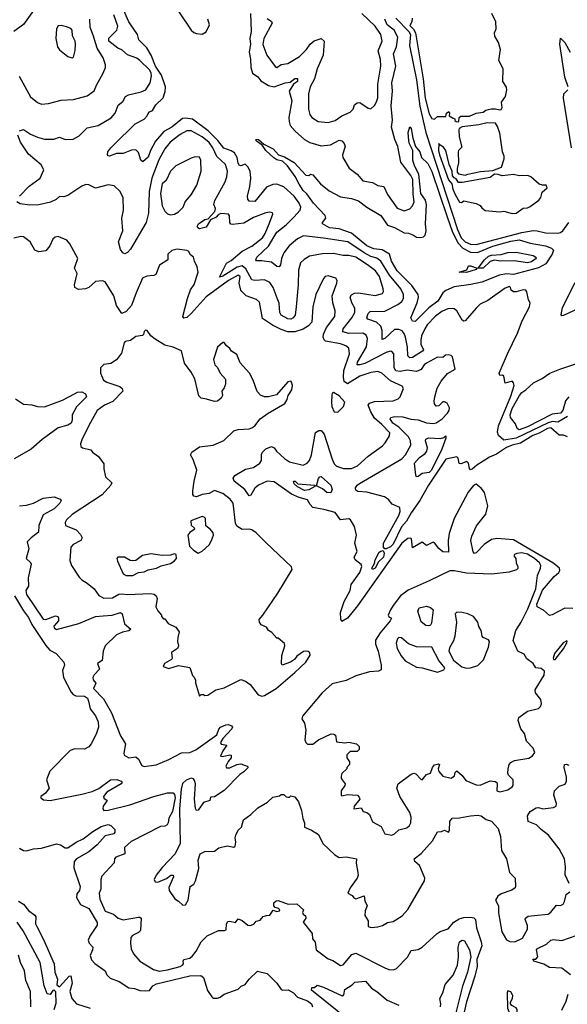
# Model space of a CAD drawing. Extents: x 1468344 to 1613994, y 525695 to 643861.
# Tile 307 of 427: x 1522046 to 1526004, y 620272 to 627391. Entities that reach past the tile are written whole.
import ezdxf

# ---------------------------------------------------------------- set-up
doc = ezdxf.new("R2010")
doc.units = 0

msp = doc.modelspace()

# ---------------------------------------------------------------- linework, layer by layer
at = {"layer": '0CON10XD'}
for points in [[(1526005, 624521.6), (1525935, 624481.9), (1525896.3, 624486.3), (1525865, 624476.6), (1525635, 624364.7), (1525545, 624350.3), (1525505.7, 624385), (1525499.3, 624409.3), (1525505.5, 624455), (1525595, 624668.9), (1525620, 624745), (1525615.9, 624765.9), (1525605, 624777.5), (1525554, 624764), (1525543.8, 624813.8), (1525535, 624820), (1525515, 624818.8), (1525511.1, 624835), (1525570.9, 624975), (1525644.5, 625125.5), (1525677.1, 625212.9), (1525730.8, 625315), (1525734.5, 625344.5), (1525724.3, 625365), (1525712.3, 625422.3), (1525703.3, 625435), (1525685, 625438.5), (1525635, 625422.5), (1525615, 625422.9), (1525598, 625435), (1525593.3, 625455), (1525585, 625461.2), (1525555, 625450), (1525429.2, 625360.8), (1525375, 625333.2), (1525344, 625306), (1525265, 625213.6), (1525255, 625210.9), (1525245, 625219.5), (1525205.5, 625285.5), (1525185, 625300.9), (1525145, 625302.1), (1525097.9, 625282.1), (1525051.6, 625248.4), (1524991, 625185), (1524973.2, 625156.8), (1524949.8, 625105), (1524944.1, 625075), (1524945.2, 625045), (1524963.5, 625005), (1524957.1, 624995), (1524885, 624948.4), (1524865, 624946.2), (1524851.6, 624961.6), (1524847.8, 625022.2), (1524834.8, 625095), (1524825, 625122.5), (1524810.7, 625140.7), (1524785, 625152.2), (1524755, 625150), (1524685, 625086.2), (1524665, 625078), (1524666.8, 625145), (1524656.8, 625175), (1524625, 625203), (1524562, 625225), (1524554.6, 625234.6), (1524565, 625266), (1524578.2, 625281.8), (1524685, 625283.7), (1524779, 625331), (1524807.1, 625352.9), (1524820, 625375), (1524820.8, 625405), (1524800.5, 625445), (1524719.3, 625545), (1524655.6, 625645.6), (1524626.9, 625666.9), (1524585, 625679.3), (1524535, 625705.5), (1524416.5, 625785), (1524241.9, 625811.9), (1524098, 625828), (1524055, 625807.3), (1523993.3, 625756.7), (1523954.7, 625705), (1523938.9, 625665), (1523932.1, 625617.9), (1523922.5, 625605), (1523905, 625607.1), (1523865, 625636.9), (1523795, 625647.8), (1523757.3, 625647.3), (1523753.5, 625655), (1523761.1, 625675), (1523845.5, 625754.5), (1523904.2, 625855), (1523971.9, 625908.1), (1524027.4, 625962.6), (1524073.3, 626015), (1524078.9, 626035), (1524066.5, 626065), (1524028.6, 626115), (1523955, 626182), (1523905, 626201.5), (1523875, 626199.6), (1523829.4, 626180.6), (1523745, 626077.1), (1523705, 626080), (1523695, 626093.3), (1523691.8, 626115), (1523709.2, 626185), (1523716.4, 626245), (1523710.9, 626295), (1523695, 626328), (1523675, 626346.2), (1523645, 626334.3), (1523635, 626335.8), (1523625, 626353.8), (1523617.1, 626395), (1523597.9, 626427.9), (1523575, 626443.5), (1523521.6, 626461.6), (1523478.6, 626518.6), (1523407.6, 626587.6), (1523295, 626672.7), (1523245, 626679.7), (1523223.8, 626676.2), (1523145.1, 626614.9), (1523087.8, 626582.2), (1523027.2, 626512.8), (1522991.8, 626445), (1522975, 626397.5), (1522937.1, 626362.9), (1522920.8, 626375), (1522905, 626430), (1522885, 626451.2), (1522855, 626448.8), (1522795, 626424.5), (1522745, 626423.6), (1522695, 626403.3), (1522686.1, 626406.1), (1522681.1, 626415), (1522684.2, 626435.8), (1522704.7, 626465.3), (1522727.5, 626485), (1522881.8, 626638.2), (1522945, 626671.6), (1522966.4, 626695), (1522978.8, 626721.2), (1523005, 626733.8), (1523029.2, 626775), (1523083.8, 626825), (1523097.6, 626872.4), (1523100, 626905), (1523071.1, 626991.1), (1523028.1, 627055), (1522997.3, 627135), (1522965, 627186.9), (1522907.8, 627245), (1522896.7, 627285), (1522835, 627376.2), (1522789.9, 627479.9)], [(1522145, 627456.4), (1522075, 627355.8), (1522003.1, 627305)], [(1522043.6, 626983.6), (1522125, 626833.3), (1522175, 626791.2), (1522205, 626780.8), (1522255, 626784.3), (1522345, 626810), (1522435, 626814.4), (1522535, 626840.8), (1522585, 626876.2), (1522601.7, 626918.3), (1522650, 627005), (1522665.8, 627045), (1522667.5, 627065), (1522649.4, 627115), (1522605.3, 627185.3), (1522578.5, 627278.5), (1522555.4, 627335), (1522552.2, 627395)], [(1522045, 626587.5), (1522075, 626597.5), (1522124.5, 626564.5), (1522175, 626541.5), (1522225, 626527.8), (1522292.5, 626527.5), (1522335, 626540.8), (1522375.6, 626525.6), (1522432.2, 626527.8), (1522475, 626552.2), (1522535, 626608.9), (1522613.7, 626626.3), (1522707.5, 626682.5), (1522735.8, 626714.2), (1522756.8, 626773.2), (1522791.2, 626798.8), (1522812, 626835), (1522832.8, 626847.2), (1522925, 626868.2), (1522958.2, 626885), (1522988.2, 626935), (1522998.7, 626985), (1522996.8, 627005), (1522986.4, 627025), (1522915, 627096.5), (1522892.1, 627112.1), (1522825, 627138), (1522785, 627174.1), (1522755, 627185.9), (1522690.9, 627235), (1522691.4, 627258.6), (1522747.7, 627315), (1522756.4, 627343.6), (1522725.9, 627425)], [(1523197.1, 627447.1), (1523286, 627315), (1523305, 627297.2), (1523325, 627290), (1523365, 627287.4), (1523395, 627302.9), (1523418.5, 627355), (1523405.7, 627395)], [(1523714.3, 627435), (1523718.7, 627305), (1523710.1, 627255), (1523714.3, 627215), (1523703.9, 627156.1), (1523714.3, 627105), (1523716.6, 627045), (1523729.6, 627005), (1523767.6, 626977.6), (1523788.9, 626948.9), (1523845, 626915.4), (1523885, 626905.4), (1523965, 626933.5), (1524001.3, 626938.7), (1524035, 626965.5), (1524055, 626966.7), (1524052.9, 626945), (1524025.7, 626924.3), (1523993.5, 626875), (1524013.3, 626805), (1523992.3, 626685), (1523992.7, 626655), (1524001.3, 626625), (1524036.4, 626585), (1524105.2, 626525.2), (1524142.4, 626502.4), (1524225, 626478.6), (1524292, 626485), (1524355, 626520.5), (1524374.5, 626514.5), (1524391.9, 626495), (1524399.5, 626475), (1524380, 626415), (1524381.1, 626395), (1524427, 626317), (1524485, 626274.5), (1524525, 626227.1), (1524595, 626213.8), (1524635, 626192.7), (1524677.8, 626185), (1524705, 626128.1), (1524775, 626028.5), (1524825, 626008.5), (1524865, 626023.1), (1524885.5, 626045), (1524896.4, 626073.6), (1524888.8, 626128.8), (1524887.6, 626235), (1524873.4, 626265), (1524799.7, 626359.7), (1524779.4, 626475), (1524757.1, 626525), (1524732.6, 626615), (1524740.5, 626665), (1524731.8, 626768.2), (1524739.4, 626875), (1524735.2, 626935), (1524765.2, 627054.8), (1524748.8, 627145), (1524770, 627195), (1524780, 627265), (1524752, 627315), (1524701.1, 627355), (1524685.7, 627394.3)], [(1523835, 627398.6), (1523865, 627377.5), (1523870, 627365), (1523809.6, 627255), (1523802.2, 627212.2), (1523831.5, 627135), (1523891.5, 627051.5), (1523905, 627044.6), (1523935, 627067.3), (1523985, 627073.7), (1524068.2, 627125), (1524119.3, 627175), (1524145.3, 627214.7), (1524175, 627238.5), (1524224.4, 627254.4), (1524245.4, 627235.4), (1524240, 627135), (1524195.9, 627035), (1524177.8, 626962.2), (1524145.3, 626905), (1524134.4, 626855), (1524134.5, 626744.5), (1524143.6, 626706.4), (1524157.5, 626685), (1524204, 626654), (1524275, 626648.1), (1524325, 626661.4), (1524374, 626696), (1524435, 626721.5), (1524455, 626744.2), (1524466.7, 626775), (1524485, 626790.6), (1524505, 626792.2), (1524565, 626752.5), (1524585, 626746.2), (1524610.3, 626769.7), (1524625, 626796.2), (1524634.6, 626825), (1524635.3, 626925), (1524656.9, 627055), (1524654.2, 627104.2), (1524635.8, 627165), (1524664.7, 627235), (1524655.8, 627285), (1524614.8, 627345), (1524519.8, 627435)], [(1524765, 627401.2), (1524858, 627305), (1524870.5, 627285), (1524864.4, 627204.4), (1524913.5, 626955), (1524939, 626765), (1524980.4, 626575), (1525210.3, 625875), (1525237.8, 625815), (1525265, 625784.8), (1525305, 625768.1), (1525345, 625766.5), (1525675, 625853.5), (1525756, 625866), (1525785.2, 625865.3), (1525845, 625850.3), (1525935, 625848.4), (1525955, 625853), (1525971.7, 625865), (1526014.8, 625925.2)], [(1524883, 627403), (1524880, 627375), (1524865, 627350), (1524892.4, 627322.4), (1524906.4, 627295), (1524962.8, 626962.8), (1524976.7, 626823.3), (1525005, 626710), (1525025, 626676.7), (1525045, 626672.5), (1525065, 626690), (1525125, 626690), (1525130, 626715), (1525146.4, 626726.4), (1525152.5, 626715), (1525150, 626695), (1525179.3, 626679.3), (1525190, 626675), (1525191.7, 626661.7), (1525200, 626655), (1525215, 626652.5), (1525220, 626655), (1525222.5, 626685), (1525235, 626693.3), (1525296.4, 626693.6), (1525345, 626716), (1525395, 626722.5), (1525415, 626737.5), (1525453.9, 626746.1), (1525485, 626746.7), (1525515, 626738.8), (1525525, 626742.5), (1525533.8, 626755), (1525527.5, 626795), (1525557.5, 626835), (1525567.5, 626885), (1525563.3, 626903.3), (1525537.5, 626945), (1525540, 627035), (1525510, 627095), (1525520, 627175), (1525506.7, 627225), (1525480.7, 627270.7), (1525477.5, 627295), (1525490, 627325), (1525486.7, 627375), (1525457.5, 627435)], [(1522425, 627115.8), (1522435, 627121.2), (1522447.9, 627167.9), (1522448.9, 627215), (1522446.5, 627235), (1522428.5, 627275), (1522424.5, 627315), (1522415, 627326.7), (1522385, 627339.5), (1522345, 627348.9), (1522325, 627345.8), (1522311.4, 627325), (1522308.6, 627255), (1522320, 627195), (1522333.4, 627173.4), (1522394.5, 627124.5), (1522425, 627115.8)], [(1526010.7, 626905), (1525986.5, 626975), (1525949.6, 627215), (1525955, 627258.6), (1525985, 627226), (1526025.3, 627155.3)], [(1526033.9, 626465), (1525975.3, 626824.7), (1525979.4, 626855), (1526008.3, 626885)], [(1524905, 625208.9), (1524885, 625211.5), (1524872.2, 625235), (1524918.6, 625345), (1524929.2, 625385), (1524925.7, 625405), (1524878.9, 625468.9), (1524774.8, 625575), (1524732.9, 625645), (1524718.6, 625695), (1524666.5, 625726.5), (1524605, 625734.5), (1524554.6, 625755), (1524445, 625847.5), (1524355, 625878.1), (1524285, 625887.1), (1524235, 625914.4), (1524234.2, 625925), (1524259.4, 625955), (1524253.3, 625975), (1524168.5, 626065), (1524121.2, 626131.2), (1524095, 626155.7), (1524065, 626200.8), (1524038.1, 626258.1), (1523981.4, 626335), (1523945, 626367.8), (1523905, 626377.5), (1523882, 626392), (1523825.6, 626445), (1523801.7, 626481.7), (1523754.2, 626514.2), (1523755, 626526.9), (1523772, 626525), (1523810, 626490), (1523877, 626457), (1523915.8, 626415), (1523959.5, 626399.5), (1524028.9, 626358.9), (1524115, 626266), (1524135, 626263.3), (1524147, 626273), (1524165, 626268.8), (1524220.8, 626205), (1524283.4, 626153.4), (1524365, 626109.5), (1524445, 626097.1), (1524495, 626080.5), (1524554.7, 626034.7), (1524655, 625975.6), (1524705, 625904.5), (1524755, 625888.9), (1524825, 625849.5), (1524855, 625846.4), (1524892, 625832), (1524915, 625818.9), (1524943.6, 625816.4), (1524965, 625822.2), (1524975.9, 625834.1), (1524984.6, 625865), (1524980, 625915), (1524987, 626055), (1524979.4, 626085), (1524944.5, 626135), (1524931.1, 626275), (1524898.4, 626335), (1524886.4, 626375), (1524887.5, 626445), (1524862.6, 626492.6), (1524858.6, 626515), (1524854.1, 626575.9), (1524865, 626617.5), (1524875.4, 626605), (1524887.1, 626535), (1524906.7, 626475), (1524938.2, 626435), (1524949.2, 626395), (1524995, 626350.6), (1525025, 626292.5), (1525136, 625965), (1525174, 625854), (1525214.8, 625774.8), (1525248.9, 625738.9), (1525305, 625710.3), (1525355, 625706.7), (1525465, 625753.2), (1525595, 625790.9), (1525655, 625800), (1525735, 625774.8), (1525845, 625755.2), (1525889.2, 625739.2), (1525902.9, 625725), (1525895.2, 625695), (1525849.4, 625625), (1525795, 625596), (1525615, 625549.7), (1525565, 625554.7), (1525513.8, 625545), (1525386.5, 625493.5), (1525305.3, 625475.3), (1525185, 625460), (1525125, 625433.6), (1525103.8, 625415), (1525068.6, 625355), (1525003.1, 625306.9), (1524905, 625208.9)], [(1525265, 626266.2), (1525285, 626273.3), (1525376.4, 626293.6), (1525465, 626300), (1525528.8, 626325), (1525546.2, 626385), (1525546.2, 626405), (1525536.2, 626436.2), (1525515, 626570), (1525499.5, 626619.5), (1525485, 626642.5), (1525423.9, 626646.1), (1525365, 626631.2), (1525245, 626616.7), (1525223.3, 626605), (1525218.8, 626595), (1525222, 626545), (1525241.2, 626468.8), (1525216.7, 626445), (1525214, 626435), (1525218, 626355), (1525207.5, 626315), (1525208.3, 626288.3), (1525217.5, 626277.5), (1525265, 626266.2)], [(1526005, 624374.2), (1525975, 624388), (1525945, 624386.2), (1525885, 624439.3), (1525861.3, 624435), (1525799.2, 624400.8), (1525755, 624385.1), (1525665, 624328.1), (1525605, 624314.8), (1525565, 624297.7), (1525491, 624249), (1525441.6, 624228.4), (1525348.7, 624171.3), (1525315, 624140.6), (1525305, 624136.7), (1525296.7, 624145), (1525288.8, 624185), (1525277.7, 624197.7), (1525235, 624180), (1525221.7, 624181.7), (1525215, 624220), (1525205, 624230), (1525125, 624214), (1525001, 624025), (1524938.9, 623915), (1524875, 623826.5), (1524842.6, 623765), (1524806.2, 623723.8), (1524745, 623599.2), (1524725, 623579.2), (1524695, 623565.5), (1524685, 623565.7), (1524676.1, 623576.1), (1524674.3, 623605), (1524785, 623805.4), (1524795.6, 623835), (1524794, 623864), (1524737.5, 623887.5), (1524711.9, 623921.9), (1524681.9, 623941.9), (1524553.8, 623973.8), (1524489, 623979), (1524475, 623990.5), (1524473.2, 624006.8), (1524484.3, 624025.7), (1524501.5, 624038.5), (1524807.9, 624215), (1524835, 624244.5), (1524871.9, 624315), (1524870.9, 624345), (1524855.6, 624375), (1524785, 624443.7), (1524742.2, 624475), (1524722.7, 624505), (1524728, 624515), (1524758.2, 624521.8), (1524815, 624520.7), (1524872.7, 624502.7), (1524927, 624497), (1524985, 624476.9), (1525035, 624471.6), (1525055, 624476.2), (1525098.9, 624505), (1525137.9, 624545), (1525149.3, 624565), (1525152, 624585), (1525135, 624618.2), (1525115, 624629.1), (1525105, 624627.5), (1525075, 624599.2), (1525056.2, 624596.2), (1525044.2, 624614.2), (1525041.9, 624631.9), (1525045.5, 624665), (1525064.3, 624725.7), (1525092.5, 624777.5), (1525137.1, 624832.9), (1525192.5, 624865), (1525173.9, 624953.9), (1525164, 624964), (1525141.7, 624968.3), (1525123.8, 624966.2), (1525105, 624947.5), (1525065, 624950), (1524985, 624908.8), (1524968.2, 624895), (1524948.3, 624861.7), (1524915, 624847.2), (1524846.9, 624856.9), (1524795, 624846.8), (1524765, 624852.2), (1524753.4, 624875), (1524749.2, 624975), (1524735, 624993.1), (1524725, 624994.5), (1524695, 624985.3), (1524541.5, 624905), (1524505, 624894.8), (1524485.6, 624895.6), (1524487.2, 624915), (1524551.4, 625025), (1524559.3, 625085), (1524550, 625110), (1524525, 625124), (1524425, 625121.9), (1524382.2, 625135), (1524382.8, 625155), (1524447.1, 625235), (1524467.7, 625275), (1524467.6, 625305), (1524445.8, 625344.2), (1524434.6, 625385), (1524445, 625402.5), (1524465, 625413.3), (1524495, 625416.9), (1524615, 625396.9), (1524668.4, 625411.6), (1524675.5, 625425), (1524673.6, 625445), (1524645.5, 625534.5), (1524617.1, 625575), (1524559.6, 625619.6), (1524475, 625673.4), (1524425, 625686.3), (1524385, 625686.4), (1524315, 625701.6), (1524235, 625698.4), (1524139.7, 625680.3), (1524101.8, 625658.2), (1524076.5, 625633.5), (1524060.7, 625579.3), (1524059, 625475), (1524045.2, 625314.8), (1524035.9, 625255), (1524023.5, 625235), (1524005, 625226.5), (1523985, 625228.1), (1523935, 625255.5), (1523926.5, 625275), (1523921, 625341), (1523908.1, 625378.1), (1523879.1, 625455), (1523855, 625490), (1523815, 625510.7), (1523745, 625505.8), (1523725, 625510.3), (1523680.6, 625590.6), (1523655, 625610.9), (1523617.5, 625602.5), (1523515, 625537.6), (1523490, 625530), (1523539.7, 625630.3), (1523575, 625649.2), (1523653.4, 625716.6), (1523725, 625754.1), (1523800, 625815), (1523819.2, 625845), (1523848.2, 625915), (1523876, 625985), (1523873.3, 625995), (1523855, 626000), (1523825, 625994.4), (1523735, 625960.7), (1523665, 625920.5), (1523585, 625909.5), (1523573.1, 625913.1), (1523564.7, 625924.7), (1523562.4, 625972.4), (1523555, 625986), (1523499.5, 625990.5), (1523480.3, 625979.7), (1523465, 625963.3), (1523426, 625944), (1523395, 625891.6), (1523345, 625878.9), (1523332.5, 625885), (1523329.2, 625895), (1523338, 625915), (1523385, 625945.7), (1523408.3, 625951.7), (1523456.7, 626005), (1523461.2, 626025), (1523450, 626055), (1523455.4, 626084.6), (1523530.5, 626219.5), (1523544.3, 626255.7), (1523548.4, 626295), (1523532.5, 626345), (1523471.8, 626401.8), (1523441.9, 626465), (1523415, 626502.8), (1523365, 626544.3), (1523285, 626587.5), (1523255, 626588), (1523205, 626560.8), (1523133.8, 626505), (1523095, 626458.1), (1523052.7, 626377.3), (1523001.3, 626245), (1522981.1, 626148.9), (1522977.4, 625992.6), (1522959.6, 625925), (1522847.4, 625732.6), (1522825, 625707.1), (1522805, 625698.1), (1522791.4, 625705), (1522775, 625730), (1522760.8, 625785), (1522790.5, 625865), (1522784.7, 625955), (1522796.2, 626015), (1522794.1, 626105), (1522770.5, 626150.5), (1522728.9, 626188.9), (1522685, 626196.9), (1522595, 626173.9), (1522545, 626197.5), (1522525, 626199.5), (1522495, 626186.9), (1522395, 626120), (1522365, 626110.8), (1522335, 626112.9), (1522309, 626091), (1522268.7, 626071.3), (1522185, 626052.3), (1522120, 626050), (1522049.5, 626059.5), (1522026.7, 626075)], [(1522044, 626116), (1522115, 626186.5), (1522194.3, 626245), (1522220, 626305), (1522201.9, 626341.9), (1522109.6, 626419.6), (1522052.9, 626505), (1522033.8, 626555)], [(1525605, 625990), (1525635, 625992.5), (1525685, 626027.5), (1525715, 626030), (1525735, 626040), (1525796.7, 626085), (1525812.5, 626105), (1525822.5, 626145), (1525857.5, 626175), (1525850, 626195), (1525825, 626193.8), (1525801.1, 626201.1), (1525740, 626255), (1525717.5, 626265), (1525655, 626262.9), (1525615, 626271.8), (1525531.8, 626261.8), (1525505, 626272.5), (1525476.7, 626273.3), (1525445, 626251.1), (1525245, 626214.4), (1525217.5, 626215), (1525200.8, 626240.8), (1525185, 626248.8), (1525175, 626262.5), (1525171.9, 626295), (1525149.2, 626345), (1525126.4, 626446.4), (1525109.6, 626469.6), (1525078.3, 626488.3), (1525075, 626496.7), (1525072.5, 626445), (1525079.2, 626415), (1525145, 626233.8), (1525170, 626205), (1525175.9, 626165), (1525193.1, 626126.9), (1525225, 626072), (1525240, 626070), (1525255, 626082.5), (1525345, 626062.5), (1525375, 626047.5), (1525385, 626030), (1525410.7, 626010.7), (1525515, 626002.5), (1525545, 626006.7), (1525605, 625990)], [(1523135, 625981.2), (1523165, 625984.5), (1523195, 626002.5), (1523227.1, 626035), (1523242.7, 626075), (1523286.2, 626125), (1523325.9, 626195), (1523356.9, 626296.9), (1523354.4, 626374.4), (1523345, 626396), (1523315, 626400), (1523285, 626390.8), (1523175, 626334.5), (1523135, 626296.2), (1523105, 626227.5), (1523075, 626204.2), (1523064.8, 626135), (1523075.9, 626045), (1523095, 626007.8), (1523115, 625988.2), (1523135, 625981.2)], [(1524365, 623776), (1524325, 623828.2), (1524245, 623850), (1524165, 623862.9), (1524144.6, 623884.6), (1524125, 623919.5), (1524065, 623936.4), (1524011, 623961), (1523885, 624049.8), (1523835, 624054.1), (1523772.5, 624025), (1523744.6, 624005), (1523716.2, 623953.8), (1523705, 623949.4), (1523673.3, 623993.3), (1523595.7, 624055), (1523590, 624075), (1523600, 624095), (1523678.9, 624141.1), (1523735, 624153.3), (1523780.9, 624185), (1523792.9, 624205), (1523793.2, 624246.8), (1523800, 624265), (1523825, 624288.1), (1523865, 624305.8), (1523885, 624295.8), (1523902.1, 624272.1), (1523959.5, 624219.5), (1523995.2, 624195.2), (1524095, 624171.3), (1524124.7, 624185.3), (1524139.6, 624205), (1524155.2, 624245), (1524183.7, 624406.3), (1524208.3, 624421.7), (1524225, 624421.4), (1524246.8, 624395), (1524303.5, 624213.5), (1524319.4, 624179.4), (1524335, 624163.2), (1524386.7, 624145), (1524445, 624147.2), (1524488.2, 624165), (1524565, 624235.6), (1524668.9, 624311.1), (1524688.5, 624331.5), (1524718.7, 624381.3), (1524720.2, 624405), (1524663.9, 624465), (1524609.8, 624509.8), (1524583, 624555), (1524564.5, 624605), (1524575, 624617.7), (1524610.6, 624629.4), (1524745, 624634.5), (1524781.4, 624648.6), (1524795.3, 624664.7), (1524818.8, 624725), (1524810.2, 624740.2), (1524784.2, 624754.2), (1524725, 624780), (1524663.3, 624835), (1524635, 624846.7), (1524585, 624839.7), (1524505, 624812.8), (1524415, 624757.6), (1524391.9, 624775), (1524385.2, 624805.2), (1524388.3, 624855), (1524428.6, 624975), (1524425.5, 625015), (1524403.5, 625033.5), (1524365, 625048.4), (1524256.6, 625066.6), (1524246, 625076), (1524239.2, 625095), (1524242, 625118), (1524263.8, 625166.2), (1524322.5, 625245), (1524327.1, 625285), (1524308.5, 625345), (1524304.3, 625395), (1524339.2, 625485), (1524341.2, 625505), (1524331.7, 625521.7), (1524275, 625540), (1524255, 625533.8), (1524241.2, 625518.8), (1524185.7, 625404.3), (1524165.6, 625314.4), (1524157.8, 625205), (1524133, 625177), (1524095.8, 625154.2), (1524035, 625134), (1523985.2, 625135.2), (1523935, 625150.8), (1523872.6, 625182.6), (1523800.9, 625230.9), (1523778.5, 625348.5), (1523757.9, 625367.9), (1523683.3, 625393.3), (1523651.2, 625425), (1523643.8, 625435), (1523632.5, 625485), (1523638.6, 625535), (1523625, 625542.9), (1523555, 625505.9), (1523395, 625387), (1523285, 625265.9), (1523255, 625237.9), (1523233.5, 625233.5), (1523225.5, 625245), (1523258.9, 625375), (1523281.5, 625438.5), (1523306.1, 625476.1), (1523336.5, 625565), (1523329.5, 625605), (1523310, 625645), (1523303.3, 625675), (1523281.7, 625691.7), (1523266.5, 625716.5), (1523255, 625721.4), (1523185, 625732), (1523145, 625722), (1523118, 625695), (1523116.2, 625655), (1523055.8, 625615), (1523030.6, 625549.4), (1523015, 625540.6), (1522965, 625535.5), (1522935, 625522.5), (1522886.9, 625415), (1522855.4, 625325), (1522815, 625280.6), (1522785, 625266), (1522746.9, 625325), (1522726.8, 625395), (1522665, 625496), (1522645, 625502), (1522595, 625497.1), (1522546.3, 625453.7), (1522522.5, 625445), (1522471.2, 625441.2), (1522444.6, 625454.6), (1522443.3, 625473.3), (1522461.5, 625555), (1522442.9, 625595), (1522448.6, 625615), (1522466.7, 625665), (1522409.7, 625769.7), (1522387.3, 625797.3), (1522325, 625823.3), (1522301.7, 625818.3), (1522285, 625803.3), (1522264, 625755), (1522235, 625718.8), (1522185, 625712), (1522155, 625724), (1522122.2, 625785), (1522075, 625821.1), (1522055, 625823.5), (1522005, 625811.9)], [(1525395, 625594.7), (1525360, 625595), (1525404.6, 625655), (1525435, 625680.8), (1525455, 625688.1), (1525525, 625693.8), (1525575, 625707.1), (1525635, 625710), (1525758.1, 625685), (1525776.4, 625675), (1525779.5, 625665), (1525745, 625640), (1525715, 625633.8), (1525618.5, 625648.5), (1525524.2, 625644.2), (1525475, 625652.9), (1525445, 625641.8), (1525395, 625594.7)], [(1525275, 625562.8), (1525223.3, 625565), (1525277.6, 625582.4), (1525289.5, 625610.5), (1525305, 625611.1), (1525352.5, 625595), (1525346.2, 625585), (1525275, 625562.8)], [(1526085, 625303.6), (1525975, 625253.2), (1525965, 625250), (1525958.1, 625258.1), (1525969.5, 625310.5), (1526059.3, 625490.7)], [(1523345, 622500), (1523358.3, 622511.7), (1523375, 622512.5), (1523385, 622504), (1523405, 622508), (1523464.3, 622545.7), (1523525, 622559.2), (1523645, 622620.8), (1523678.9, 622608.9), (1523712.5, 622585), (1523770.8, 622510.8), (1523795, 622500.9), (1523815, 622504.7), (1523898.7, 622555), (1524035, 622670.5), (1524114.7, 622745), (1524146.4, 622796.4), (1524142.6, 622812.6), (1524131.8, 622821.8), (1524115, 622826.5), (1524097.2, 622822.8), (1524050, 622790), (1524031.2, 622765), (1524002.5, 622745), (1523943, 622723), (1523937.5, 622735), (1523940, 622795), (1523963.3, 622865), (1523960.7, 622880.7), (1523915, 622920), (1523905, 622920), (1523869.3, 622959.3), (1523843.6, 622973.6), (1523829.3, 622999.3), (1523792.5, 623015), (1523778.8, 623035), (1523776.7, 623055), (1523804.3, 623085.7), (1523911.9, 623245), (1524016.5, 623415), (1524009.4, 623435), (1523825, 623610.7), (1523755, 623681.8), (1523725, 623703.6), (1523705, 623708.5), (1523655, 623705.4), (1523615, 623729.2), (1523605, 623750), (1523588.2, 623895), (1523566.4, 623925), (1523515, 623965.5), (1523455, 623985.8), (1523416.7, 623965), (1523365, 623958.4), (1523325, 623942.2), (1523305, 623946), (1523298.5, 623958.5), (1523297.5, 623985), (1523306.2, 624055), (1523327.3, 624135), (1523301.1, 624211.1), (1523280, 624245), (1523290, 624265), (1523345, 624302.7), (1523444, 624315), (1523520.5, 624349.5), (1523592.7, 624417.3), (1523625, 624428.5), (1523705, 624433.2), (1523725, 624440.5), (1523744.6, 624455.4), (1523785, 624504.4), (1523843, 624547), (1523961.2, 624615), (1523980, 624645), (1523986.2, 624675), (1524013.8, 624715), (1524018.8, 624745), (1524010.7, 624770.7), (1524005, 624777.5), (1523985, 624773.3), (1523901.9, 624678.1), (1523845, 624664.3), (1523814.6, 624665.4), (1523785.7, 624675.7), (1523762.8, 624702.8), (1523732.7, 624785), (1523706, 624835), (1523639.2, 624909.2), (1523615, 624969.5), (1523575.8, 624995), (1523565, 625012.5), (1523537.5, 625035), (1523525, 625057.5), (1523515, 625056.7), (1523475, 625023.3), (1523446.9, 624935), (1523455.8, 624895.8), (1523475.6, 624875.6), (1523495, 624836.2), (1523532.5, 624792.5), (1523534.3, 624755), (1523525, 624730), (1523506.2, 624705), (1523513.1, 624675), (1523503.1, 624655), (1523475, 624633.8), (1523455, 624631.2), (1523396.7, 624646.7), (1523356.7, 624655), (1523340.7, 624670.7), (1523310.8, 624795), (1523285, 624843.3), (1523238.3, 624908.3), (1523216.7, 624996.7), (1523155, 625022.5), (1523095, 625037.5), (1523025, 625080), (1522994.3, 625104.3), (1522966.7, 625145), (1522955, 625146.2), (1522945, 625137.5), (1522941.2, 625115), (1522932.7, 625107.3), (1522885, 625100), (1522848, 625072), (1522808.8, 625065), (1522800.8, 625055), (1522781.2, 624978.8), (1522745, 624931.2), (1522705, 624905.8), (1522655, 624898), (1522631.2, 624875), (1522630.8, 624835), (1522652.9, 624785), (1522675, 624770.5), (1522769, 624739), (1522787.7, 624725), (1522792.8, 624705), (1522720.3, 624629.7), (1522658.5, 624605), (1522607.1, 624565), (1522547, 624457), (1522496.1, 624353.9), (1522486.7, 624325), (1522487.5, 624305), (1522500, 624295), (1522560.7, 624280.7), (1522573.6, 624263.6), (1522615, 624232.5), (1522655, 624180), (1522654.1, 624144.1), (1522666.7, 624085), (1522712.5, 624042.5), (1522703.8, 624025), (1522642.2, 623955), (1522425, 623814.6), (1522383.5, 623775), (1522375.5, 623755), (1522378.1, 623735), (1522455, 623702), (1522485, 623668.5), (1522496.8, 623645), (1522488.5, 623625), (1522433.5, 623596.5), (1522415, 623576.2), (1522408.6, 623481.4), (1522421.6, 623445), (1522475, 623361.2), (1522495, 623340), (1522535, 623317.1), (1522584.3, 623275), (1522618, 623228), (1522655, 623209.5), (1522718.1, 623211.9), (1522763.7, 623236.3), (1522785, 623240.4), (1522825, 623234.8), (1522992.1, 623242.1), (1523017, 623237), (1523032.9, 623225), (1523039.1, 623205), (1523031.2, 623145), (1523045, 623116.2), (1523070, 623085), (1523070, 623075), (1523085, 623060), (1523095, 623060), (1523120, 623025), (1523175, 623000), (1523198, 622965), (1523188, 622925), (1523186.2, 622895), (1523193.8, 622865), (1523185.8, 622845), (1523142.5, 622815), (1523148, 622775), (1523143.8, 622765), (1523092.5, 622735), (1523082, 622715), (1523125, 622700.5), (1523195, 622721.1), (1523277, 622707), (1523295, 622650), (1523308.3, 622638.3), (1523316.4, 622616.4), (1523317, 622597), (1523345, 622500)], [(1526015.2, 624664.8), (1525991.5, 624635), (1525971.6, 624565), (1525955.3, 624545), (1525895, 624539.3), (1525715, 624448.3), (1525655, 624426.2), (1525640.7, 624435), (1525628.8, 624468.8), (1525594.3, 624514.3), (1525590.4, 624535), (1525605, 624579.4), (1525657.5, 624675), (1525675, 624696.7), (1525704.3, 624715), (1525760, 624765), (1525822.9, 624797.1), (1525876.7, 624835), (1525950, 624865), (1526065, 624902)], [(1522015, 624650.8), (1522075, 624610), (1522135, 624606.9), (1522175.3, 624595.3), (1522225, 624591.8), (1522355, 624641.2), (1522441.9, 624685), (1522465, 624697.8), (1522495, 624700.6), (1522522, 624685), (1522529.2, 624665), (1522458, 624592), (1522426.7, 624535), (1522426.2, 624495), (1522418.8, 624475), (1522395, 624458.5), (1522325, 624440.3), (1522208.9, 624355), (1522128.1, 624285), (1522005.6, 624215)], [(1524345, 624553.6), (1524387.3, 624595), (1524395.7, 624625), (1524355, 624672), (1524313.6, 624696.4), (1524305, 624690), (1524302.7, 624677.3), (1524298.6, 624625), (1524302.9, 624595), (1524320, 624555), (1524345, 624553.6)], [(1524915, 624085.6), (1524908.6, 624098.6), (1524900, 624185), (1524934.5, 624225), (1524975.7, 624254.3), (1524988.7, 624271.3), (1524992.5, 624295), (1524978.8, 624345), (1524981.2, 624358.8), (1525001.7, 624368.3), (1525087.3, 624362.7), (1525110.6, 624369.4), (1525125, 624383.3), (1525125.6, 624365.6), (1525095.9, 624285), (1525022, 624135), (1525005, 624117.4), (1524955, 624108.7), (1524925, 624088.2), (1524915, 624085.6)], [(1524105, 623987.3), (1524055, 624012.9), (1524029.4, 624035), (1524024.5, 624055.5), (1524036.2, 624055), (1524056.2, 624036.2), (1524180, 624025), (1524180, 624015), (1524135, 623992.4), (1524105, 623987.3)], [(1524295, 623970.6), (1524265, 623971.9), (1524235, 623998.2), (1524191.7, 624021.7), (1524205, 624073.3), (1524215, 624085.8), (1524225, 624087.1), (1524295, 624026.7), (1524305.2, 623995), (1524295, 623970.6)], [(1526042.9, 623132.9), (1525985.6, 623135.6), (1525895, 623088.9), (1525875, 623084.2), (1525832.5, 623122.5), (1525786.2, 623145), (1525783.5, 623165), (1525825, 623266.9), (1525909.6, 623365), (1525943.1, 623395), (1525950.8, 623409.2), (1525947.7, 623425), (1525898.9, 623465), (1525615, 623629.5), (1525495, 623639.8), (1525455, 623633.1), (1525402.9, 623597.1), (1525345, 623536.7), (1525332.6, 623532.6), (1525322.5, 623542.5), (1525307, 623625), (1525312.5, 623657.5), (1525347.7, 623732.3), (1525414.7, 623815), (1525430, 623875), (1525405, 623971.9), (1525380.5, 624005), (1525345, 624033.5), (1525325, 624022.7), (1525287.9, 623975), (1525185.7, 623785), (1525149.2, 623675), (1525141.8, 623625), (1525145, 623541.2), (1525105, 623544), (1525075, 623568.1), (1525045, 623609.2), (1525035, 623612.9), (1524985, 623588.8), (1524955, 623612.5), (1524885, 623573.3), (1524878.3, 623638.3), (1524873, 623643), (1524850.5, 623639.5), (1524807.1, 623605), (1524487.9, 623152.1), (1524415, 623064.4), (1524375, 623040.9), (1524366, 623056), (1524364.2, 623105.8), (1524390.3, 623185), (1524434.1, 623265), (1524442, 623308), (1524504.3, 623395), (1524517.7, 623437.7), (1524513.1, 623453.1), (1524469.6, 623485), (1524462.5, 623505), (1524485.7, 623545), (1524468.2, 623605), (1524479.2, 623665), (1524465.9, 623725.9), (1524436.7, 623775), (1524425, 623781.2), (1524365, 623776)], [(1522045, 623876.8), (1522095, 623881.8), (1522147.1, 623895), (1522215, 623931.4), (1522295, 623942.1)], [(1522295, 623942.1), (1522340, 623925), (1522345.8, 623915), (1522336.7, 623895), (1522294.6, 623855), (1522215, 623810.9), (1522184.6, 623735), (1522181.9, 623685), (1522128.1, 623645), (1522100.8, 623615), (1522112.5, 623565), (1522093.1, 623495), (1522125, 623467.5), (1522129.5, 623455), (1522107.7, 623355), (1522108.8, 623295), (1522090, 623265), (1522096.5, 623235), (1522215, 623057.8), (1522235, 623054.3), (1522305, 623080.9), (1522320.8, 623075), (1522327.8, 623065), (1522325.7, 623045), (1522294.2, 623005), (1522295, 622993.3), (1522312.1, 622982.1), (1522474, 623025), (1522595, 623075.2), (1522650.6, 623080.6), (1522715.4, 623084.6), (1522775, 623103.8), (1522786, 623095), (1522803.3, 623023.3), (1522848.8, 622985), (1522835, 622972.7), (1522788.3, 622961.7), (1522745, 622943.3), (1522664.6, 622865), (1522649.1, 622825), (1522641.7, 622758.3), (1522608.8, 622735), (1522623.8, 622695), (1522584, 622655), (1522574, 622635), (1522578, 622618), (1522597.1, 622595), (1522580.5, 622555), (1522651.7, 622481.7), (1522709.3, 622379.3), (1522775, 622214.2), (1522811.2, 622155), (1522798.3, 622088.3), (1522802.5, 622072.5), (1522835, 622053.3), (1522885, 622060.8), (1522905, 622044.4), (1522929.8, 621999.8), (1522945, 621991.6), (1523032.6, 622002.6), (1523125, 622041.9), (1523215, 622090.3), (1523275, 622092.8), (1523318.1, 622111.9), (1523470.7, 622219.3), (1523485, 622262.5), (1523496.9, 622275), (1523535, 622293.1), (1523555, 622294), (1523576.7, 622285), (1523583.8, 622275), (1523579.2, 622265), (1523514, 622195), (1523496.7, 622165), (1523502, 622152), (1523542.5, 622145), (1523514, 622105), (1523497.5, 622065), (1523512.7, 622062.7), (1523565, 622076.7), (1523575, 622073.3), (1523573.5, 622055), (1523551.7, 622028.3), (1523535.6, 621995), (1523541.7, 621981.7), (1523565, 621982.1), (1523615, 622006.2), (1523645, 622010.4), (1523690, 621995), (1523697.5, 621985), (1523665, 621952.5), (1523636.1, 621933.9), (1523525, 621817.5), (1523455, 621772.5), (1523425, 621770), (1523420, 621745), (1523375, 621730), (1523335, 621676.7), (1523325, 621672.5), (1523317.9, 621687.9), (1523310.4, 621755), (1523316.5, 621865), (1523310.1, 621890.1), (1523301.9, 621901.9), (1523285, 621907.8), (1523248.2, 621891.8), (1523222.3, 621867.7), (1523212.4, 621827.6), (1523201.1, 621685), (1523205.9, 621435), (1523169.5, 621360.5), (1523075, 621260.3), (1523033.6, 621205), (1523019.2, 621175), (1523025, 621156.7), (1523045, 621154.3), (1523108.3, 621181.7), (1523137.5, 621205), (1523155, 621206.7), (1523157.3, 621192.7), (1523123.6, 621116.4), (1523127.5, 621095), (1523166.7, 621035), (1523195, 621018.6), (1523225, 620988.6), (1523245, 620992), (1523265, 621026.2), (1523277.1, 621122.9), (1523305, 621140), (1523317.5, 621165), (1523340.9, 621255), (1523336.4, 621315), (1523350.2, 621359.8), (1523385, 621377.8), (1523455, 621380), (1523486.4, 621403.6), (1523545, 621416.7), (1523595, 621407.5), (1523602.5, 621415), (1523607.5, 621445), (1523602.5, 621475), (1523607.5, 621495), (1523625, 621530), (1523648.3, 621551.7), (1523662.5, 621605), (1523716.4, 621643.6), (1523767, 621693), (1523836.1, 621733.9), (1523875, 621770), (1523925, 621780), (1523935, 621790), (1523955, 621790), (1523973, 621773), (1523985, 621770), (1523995, 621770), (1524005, 621780), (1524035, 621772.5), (1524061.2, 621735), (1524082.7, 621672.7), (1524092, 621615), (1524104.2, 621585), (1524105, 621553.3), (1524155, 621530.8), (1524205, 621498.9), (1524236, 621435), (1524322.6, 621352.6), (1524355, 621333), (1524405, 621339.5), (1524480, 621325), (1524477.5, 621292.5), (1524489.8, 621225), (1524492.4, 621205), (1524485.5, 621185), (1524435.6, 621115), (1524418.6, 621075), (1524449.4, 621059.4), (1524461.7, 621041.7), (1524475, 621034.4), (1524535.8, 621055.8), (1524540.7, 621020.7), (1524556.2, 620985), (1524542.1, 620947.9), (1524540, 620915), (1524565.7, 620875), (1524564.1, 620834.1), (1524586.5, 620826.5), (1524635, 620831.3), (1524669.2, 620840.7), (1524705, 620862.9), (1524745, 620870.8), (1524809.1, 620910.9), (1524851.7, 620958.3), (1524971.8, 621165), (1524974.7, 621185), (1524945.5, 621255), (1524934.6, 621275), (1524902.8, 621305), (1524896.9, 621325), (1524946.4, 621363.6), (1525028.5, 621455), (1525065, 621520), (1525095, 621521.2), (1525115, 621530), (1525145, 621516.7), (1525151.9, 621528.1), (1525154, 621595), (1525171.7, 621618.3), (1525225, 621619.3), (1525305, 621635.8), (1525355, 621638.8), (1525380, 621635), (1525418.3, 621608.3), (1525457, 621597), (1525505, 621542.5), (1525520.6, 621485), (1525527.7, 621385), (1525563.2, 621323.2), (1525586.6, 621225), (1525627.1, 621185), (1525630.4, 621125), (1525626.2, 621113.8), (1525602.4, 621097.6), (1525525, 621071.8), (1525501.1, 621055), (1525485.7, 621025), (1525505.8, 620984.2), (1525505.9, 620934.1), (1525529.4, 620795), (1525565, 620738.8), (1525587.3, 620727.3), (1525625, 620724.4), (1525680.8, 620749.2), (1525716.8, 620815), (1525715, 620841.2), (1525699.2, 620885), (1525702, 620895), (1525721.4, 620908.6), (1525766.9, 620913.1), (1525865.2, 620924.8), (1525885, 620937.9), (1525925, 620989.2), (1525955, 620985.7), (1525974, 620995), (1525984.4, 621015), (1525994.5, 621065.5), (1526020.8, 621085)], [(1523335, 623533.8), (1523365, 623549.4), (1523415, 623594.6), (1523433.2, 623625), (1523446.8, 623665), (1523445, 623680), (1523425.5, 623705.5), (1523390.8, 623730.8), (1523388, 623785), (1523380, 623795), (1523365, 623799.2), (1523283.2, 623766.8), (1523285, 623737.5), (1523310, 623715), (1523307.5, 623705), (1523275, 623684.2), (1523261.1, 623665), (1523274.1, 623584.1), (1523302.5, 623555), (1523335, 623533.8)], [(1524597, 623417), (1524591.2, 623425), (1524610, 623460), (1524615, 623486.9), (1524645, 623540), (1524655, 623549.3), (1524672.2, 623552.2), (1524680.8, 623535), (1524675.8, 623505), (1524638.1, 623471.9), (1524615, 623424.4), (1524597, 623417)], [(1522865, 623372.9), (1522905, 623393.8), (1522945, 623399.2), (1522975, 623414), (1523034.1, 623425.9), (1523067.7, 623442.3), (1523135, 623458), (1523162.5, 623475), (1523180, 623495), (1523176.7, 623525), (1523165, 623530), (1523135, 623520), (1523075, 623517.5), (1522995, 623529.2), (1522935, 623516.2), (1522885, 623480), (1522865, 623478), (1522845, 623481.2), (1522804.3, 623504.3), (1522755, 623504), (1522749.4, 623495), (1522754.2, 623475), (1522795, 623384.3), (1522815, 623373.1), (1522865, 623372.9)], [(1524735, 621494.5), (1524755, 621504.5), (1524785, 621534.4), (1524845, 621547.8), (1524864.4, 621565), (1524873.5, 621585), (1524875.4, 621625), (1524865, 621658.8), (1524794.1, 621774.1), (1524771.5, 621835), (1524782, 621865), (1524875, 621937.1), (1524895, 621943.3), (1524909.1, 621939.1), (1524945, 621898.8), (1524955, 621896.2), (1524985, 621932.5), (1525015, 621942.5), (1525030, 621985), (1525045, 622002.5), (1525071.7, 622011.7), (1525080, 622005), (1525070, 621975), (1525076.1, 621956.1), (1525105, 621921.2), (1525165, 621907.5), (1525187.5, 621925), (1525193, 621947), (1525205, 621960), (1525245, 621925.6), (1525271, 621891), (1525345, 621858.7), (1525375, 621857.1), (1525445, 621888.5), (1525483.1, 621883.1), (1525495.3, 621875.3), (1525497.9, 621865), (1525493.8, 621815), (1525515, 621807.5), (1525575, 621822.9), (1525605, 621844), (1525611.2, 621855), (1525611.2, 621895), (1525578.3, 621928.3), (1525572.9, 621942.9), (1525576.5, 621975), (1525584.5, 622005), (1525595, 622020), (1525622.5, 622035), (1525725, 622051.4), (1525752.6, 622067.4), (1525767.8, 622092.2), (1525756.2, 622125), (1525709.5, 622175), (1525695, 622229.2), (1525667.5, 622265), (1525649.4, 622325), (1525652.5, 622345), (1525715, 622391.5), (1525795, 622411.5), (1525810, 622425), (1525816.6, 622443.4), (1525812.5, 622475), (1525773.6, 622525), (1525770.5, 622545), (1525837.5, 622652.5), (1525839.7, 622679.7), (1525815, 622699), (1525775, 622703.8), (1525755.8, 622735), (1525710.9, 622770.9), (1525692.5, 622802.5), (1525645, 622826.2), (1525612.5, 622902.5), (1525632, 622975), (1525669.9, 623035), (1525717.5, 623132.5), (1525776, 623275), (1525787.7, 623372.3), (1525810.4, 623425), (1525812.1, 623445), (1525801.8, 623465), (1525767.5, 623495), (1525715, 623526.7), (1525675, 623537.3), (1525638, 623532), (1525622.5, 623525), (1525616.7, 623515), (1525630.8, 623495), (1525633.3, 623465), (1525646, 623435), (1525646, 623424), (1525635.8, 623414.2), (1525582.4, 623397.6), (1525455, 623381), (1525275, 623388.9), (1525185, 623406.9), (1525153.8, 623406.2), (1525006.3, 623333.7), (1524852.6, 623267.4), (1524799.2, 623225), (1524744.9, 623155.1), (1524724.8, 623125), (1524709.2, 623085), (1524712.7, 623072.7), (1524732.5, 623065), (1524723.1, 623045), (1524651.4, 622958.6), (1524617.7, 622905), (1524618.1, 622875), (1524636.9, 622825), (1524657.5, 622725), (1524658.5, 622691.5), (1524639.5, 622680.5), (1524573.8, 622675), (1524475, 622647.7), (1524405, 622613.3), (1524305, 622588.5), (1524232.9, 622525), (1524089.2, 622355), (1524086.2, 622335), (1524103.3, 622305), (1524113.3, 622255), (1524107.5, 622185), (1524113.3, 622165), (1524125, 622152.5), (1524165, 622154), (1524206, 622185), (1524296.9, 622226.9), (1524315.7, 622225.7), (1524327.3, 622217.3), (1524335, 622170), (1524395, 622163.3), (1524425, 622166.7), (1524480, 622155), (1524500, 622135), (1524500, 622115), (1524485, 622100), (1524435, 622100), (1524410, 622075), (1524410, 622055), (1524430, 622025), (1524430, 622005), (1524410, 621985), (1524410, 621975), (1524375, 621940), (1524368.3, 621921.7), (1524370, 621905), (1524397.5, 621865), (1524396.7, 621855), (1524370, 621815), (1524370, 621785), (1524375, 621780), (1524415, 621790), (1524487.5, 621785), (1524500.7, 621770.7), (1524503.3, 621755), (1524464.4, 621705), (1524462, 621685), (1524515, 621692.5), (1524527.5, 621665), (1524555, 621658), (1524574.1, 621644.1), (1524595, 621591.2), (1524657.7, 621557.7), (1524684, 621504), (1524735, 621494.5)], [(1522009.9, 623225), (1522075, 623115.8), (1522109.9, 623069.9), (1522135, 623017.7), (1522235, 622866.9), (1522263, 622833), (1522308.8, 622808.8), (1522366, 622746), (1522369.5, 622725), (1522356.1, 622685), (1522364.1, 622635), (1522417.9, 622527.9), (1522432.3, 622512.3), (1522453.2, 622503.2), (1522515, 622501.1), (1522536.2, 622485), (1522543.8, 622465), (1522555, 622407.5), (1522595, 622356.7), (1522613.8, 622315), (1522616.7, 622275), (1522600, 622225), (1522563.3, 622155), (1522545, 622133.3), (1522515, 622116.7), (1522445, 622118.8), (1522411.7, 622108.3), (1522265, 621957.5), (1522240, 621895), (1522258.8, 621835), (1522231.7, 621798.3), (1522200, 621775), (1522200, 621765), (1522219.5, 621749.5), (1522265.5, 621745.5), (1522495, 621790.8), (1522568.9, 621811.1), (1522618, 621832), (1522702.2, 621895), (1522747.3, 621897.3), (1522779.2, 621885), (1522785.7, 621875), (1522780.6, 621865), (1522676.7, 621805), (1522652.5, 621775), (1522653.6, 621763.6), (1522677.5, 621745), (1522650, 621705), (1522646.2, 621685), (1522654.4, 621674.4), (1522685, 621676.7), (1522841.5, 621715), (1523015, 621775.1), (1523115, 621802.2), (1523155, 621801.1), (1523165, 621790), (1523170.2, 621765), (1523150.9, 621665), (1523123.1, 621616.9), (1523120, 621585), (1523111.1, 621568.9), (1523095, 621560), (1523065, 621558.1), (1522851.5, 621448.5), (1522803, 621407), (1522805, 621361.2), (1522740, 621335), (1522732.5, 621325), (1522730, 621295), (1522641.1, 621198.9), (1522632.5, 621175), (1522632.9, 621105), (1522620.8, 621075), (1522625, 621033.3), (1522665, 620946), (1522724.4, 620924.4), (1522758.8, 620895), (1522795, 620881.9), (1522905, 620902.7), (1522915, 620903.1), (1522924.3, 620895), (1522918.2, 620805), (1522905, 620790.4), (1522861.3, 620768.7), (1522849.4, 620755), (1522846.5, 620713.5), (1522852.4, 620672.4), (1522868.1, 620638.1), (1522915, 620584.5), (1523013.8, 620523.8), (1523055, 620512.8), (1523115, 620520.2), (1523206, 620545), (1523222.5, 620555), (1523230, 620565), (1523227.5, 620585), (1523232.5, 620595), (1523275, 620606.9), (1523295, 620621.4), (1523322.6, 620657.4), (1523357.1, 620725), (1523401.7, 620768.3), (1523483.8, 620806.2), (1523525.4, 620804.6), (1523538.7, 620811.3), (1523540.8, 620855), (1523550, 620870), (1523565, 620872.5), (1523606.1, 620863.9), (1523625, 620890), (1523655, 620877.5), (1523694.3, 620844.3), (1523715, 620840.8), (1523740, 620855), (1523755, 620872.5), (1523785, 620880), (1523805, 620906.2), (1523830, 620915), (1523855, 620917.5), (1523878.3, 620951.7), (1523904.1, 620944.1), (1523923, 620947), (1523926.7, 620955), (1523916.7, 620965), (1523892.5, 620972.5), (1523883, 620983), (1523883.3, 621005), (1523900.5, 621019.5), (1523915, 621023.8), (1523987.3, 620997.3), (1524049.4, 620999.4), (1524096.7, 620955), (1524090, 620935), (1524094.1, 620924.1), (1524112.5, 620912.5), (1524113.3, 620895), (1524093.8, 620865), (1524160.5, 620785), (1524162.9, 620745), (1524181.7, 620721.7), (1524189.3, 620665), (1524275, 620601.8), (1524308.4, 620588.4), (1524365, 620552.8), (1524385, 620557.9), (1524447.4, 620632.6), (1524475, 620640.7), (1524685.3, 620535), (1524715, 620523.7), (1524747.6, 620522.4), (1524768.6, 620531.4), (1524847.7, 620612.3), (1524875, 620660), (1524925, 620667.2), (1524955.2, 620684.8), (1525062.2, 620785), (1525085, 620798.8), (1525142.4, 620817.6), (1525184.2, 620865.8), (1525221.1, 620888.9), (1525255, 620899.5), (1525305, 620901.9), (1525327.3, 620897.3), (1525340.8, 620885), (1525348.4, 620825), (1525382, 620725), (1525384.8, 620695), (1525349.9, 620595), (1525351.3, 620545), (1525335.9, 620475), (1525275, 620289.4), (1525254.8, 620205.2)], [(1525002.4, 623007.6), (1524980.1, 623010.1), (1524947.7, 623037.7), (1524923.1, 623115), (1524932, 623138), (1524985, 623149.7), (1525015, 623141.5), (1525033.1, 623125), (1525021.7, 623028.3), (1525015, 623013.3), (1525002.4, 623007.6)], [(1525275, 622701.5), (1525305, 622703.8), (1525358, 622722), (1525398.1, 622761.9), (1525433.5, 622855), (1525442, 622895), (1525435, 622906.7), (1525396.7, 622925), (1525388, 622935), (1525382, 622975), (1525365, 623002.5), (1525356, 623035), (1525326.2, 623075), (1525285, 623095.7), (1525245, 623105.7), (1525205, 623107.1), (1525194, 623095), (1525201.8, 623035), (1525190.9, 622935), (1525180.6, 622899.4), (1525151.6, 622848.4), (1525148.2, 622825), (1525181.2, 622761.2), (1525241, 622711), (1525275, 622701.5)], [(1525065, 622674.5), (1525110.3, 622689.7), (1525119.2, 622705), (1525075, 622757.8), (1525025, 622854.4), (1524915, 622855.7), (1524855, 622877.5), (1524805, 622922), (1524786.7, 622923.3), (1524776.1, 622913.9), (1524767.3, 622882.7), (1524774.3, 622845), (1524802.2, 622792.2), (1524832.5, 622755), (1524915, 622710), (1524955, 622705.5), (1525065, 622674.5)], [(1525915, 622764.7), (1525975, 622843.3), (1525999.4, 622885), (1526003.3, 622895), (1525999.2, 622899.2), (1525972.7, 622885), (1525910.9, 622809.1), (1525901.6, 622775), (1525905, 622765.8), (1525915, 622764.7)], [(1526016.5, 621145), (1525987.3, 621207.3), (1525989.4, 621265), (1525982.2, 621325), (1525944.1, 621395), (1525867.1, 621495), (1525815.5, 621535), (1525780.8, 621570.8), (1525721.2, 621595), (1525716, 621635), (1525736.2, 621665), (1525777.7, 621692.3), (1525795, 621694), (1525825.8, 621685.8), (1525905, 621694.6), (1525923.3, 621705), (1525925.8, 621725), (1525906.3, 621783.7), (1525910, 621815), (1525945, 621848.6), (1525987, 621863), (1525998.8, 621885), (1525998.9, 621915), (1525980, 621985), (1525983.6, 622006.4), (1525995, 622008.8), (1526015, 622000)], [(1522045, 621400.3), (1522075, 621383.6), (1522095, 621382.8), (1522145, 621395.2), (1522205, 621400), (1522313, 621433), (1522342, 621425), (1522375, 621404.5), (1522395, 621403.8), (1522454.7, 621445.3), (1522505, 621467.7), (1522575, 621521.5), (1522635, 621557.7), (1522685, 621571.5), (1522705, 621565.5), (1522733.8, 621535), (1522735, 621516), (1522725.9, 621504.1), (1522665, 621490), (1522605.3, 621425), (1522545.2, 621375), (1522456.1, 621323.9), (1522439.6, 621305), (1522438.3, 621258.3), (1522484.4, 621125), (1522477.5, 621095), (1522459.4, 621070.6), (1522457.9, 621045), (1522484.7, 620994.7), (1522545, 620965.7), (1522605.5, 620864.5), (1522605.4, 620845), (1522552.2, 620765), (1522541.4, 620735), (1522547.5, 620715), (1522575.6, 620685), (1522573.6, 620665), (1522555.6, 620625), (1522565, 620593.8), (1522588.3, 620568.3), (1522663.8, 620515), (1522675, 620484), (1522701.1, 620461.1), (1522765, 620438.1), (1522835, 620390.4), (1522875, 620385.4), (1522915, 620371.5), (1522958.4, 620368.4), (1522985, 620372.7), (1523008.9, 620405), (1523035, 620419), (1523275, 620476.8), (1523355, 620481.1), (1523374.7, 620465), (1523403, 620373), (1523435, 620326.7), (1523445, 620317.5), (1523475, 620317.5), (1523495, 620323.3), (1523525, 620346), (1523625, 620381.5), (1523647, 620403), (1523675, 620416.2), (1523705.6, 620454.4), (1523765, 620511.2), (1523834.6, 620494.6), (1523904.4, 620424.4), (1523935, 620378.8), (1523945, 620374), (1523986.3, 620376.3), (1524026.1, 620356.1), (1524055, 620324), (1524125, 620296.7), (1524155.6, 620275), (1524161.1, 620255)], [(1522037, 621017), (1522075, 620996.7), (1522110.5, 620950.5), (1522155, 620916), (1522163.3, 620905), (1522161.2, 620855), (1522169.2, 620835), (1522219.5, 620739.5), (1522295.6, 620565.6), (1522300.9, 620505), (1522319.2, 620455), (1522315, 620412), (1522335, 620398.8), (1522405, 620476.7), (1522415, 620477.5), (1522425.6, 620425), (1522407.9, 620365), (1522423.4, 620313.4), (1522456.4, 620276.4), (1522555.8, 620245)], [(1522294.3, 620234.3), (1522310.8, 620279.2), (1522308.6, 620361.4), (1522295, 620374), (1522285, 620371.2), (1522265.8, 620344.2), (1522245, 620347.5), (1522222.5, 620405), (1522194.2, 620575), (1522072.2, 620802.2), (1522026.9, 620865)], [(1526027.5, 620485), (1525965, 620533.3), (1525875, 620538), (1525835, 620563.1), (1525762.5, 620585), (1525755, 620597.5), (1525775, 620597.5), (1525790, 620615), (1525781.2, 620665), (1525788, 620675), (1525853.9, 620706.1), (1525885, 620735.8), (1525905, 620741.4), (1525965, 620734), (1526075, 620772.9)], [(1525087.1, 620255), (1525089.5, 620275), (1525081.8, 620315), (1525103.8, 620355), (1525121.5, 620415), (1525178, 620482), (1525209.2, 620555), (1525216.3, 620615), (1525214.5, 620685), (1525224.8, 620725), (1525245, 620734.8), (1525260, 620730), (1525296.4, 620665), (1525305.3, 620615.3), (1525281.4, 620505), (1525247.3, 620402.7), (1525185, 620163.1)], [(1522126, 620255), (1522124.2, 620365), (1522091.8, 620445), (1522081.6, 620515), (1522053.3, 620573.3), (1522038, 620628)], [(1524440, 620145), (1524156.2, 620375), (1524157.5, 620392.5), (1524176.7, 620393.3), (1524195, 620410), (1524242.5, 620395), (1524375.7, 620334.3), (1524388.6, 620341.4), (1524395, 620380), (1524448.3, 620411.7), (1524467.5, 620432.5), (1524545, 620440), (1524588.3, 620388.3), (1524627.5, 620365), (1524702.3, 620302.3), (1524786.1, 620266.1)], [(1525615, 620155.7), (1525625, 620162.9), (1525641.7, 620205), (1525641, 620235), (1525635, 620246.6), (1525602.9, 620262.9), (1525594.3, 620275), (1525593.1, 620286.9), (1525608.6, 620315), (1525610.8, 620335), (1525595, 620363.3), (1525575, 620370), (1525568.8, 620355), (1525572.2, 620245), (1525605, 620160.8), (1525615, 620155.7)], [(1525965, 620230), (1525994.7, 620295.3), (1526009.6, 620345)]]:
    msp.add_lwpolyline(points, dxfattribs=at)

doc.saveas('drawing.dxf')
